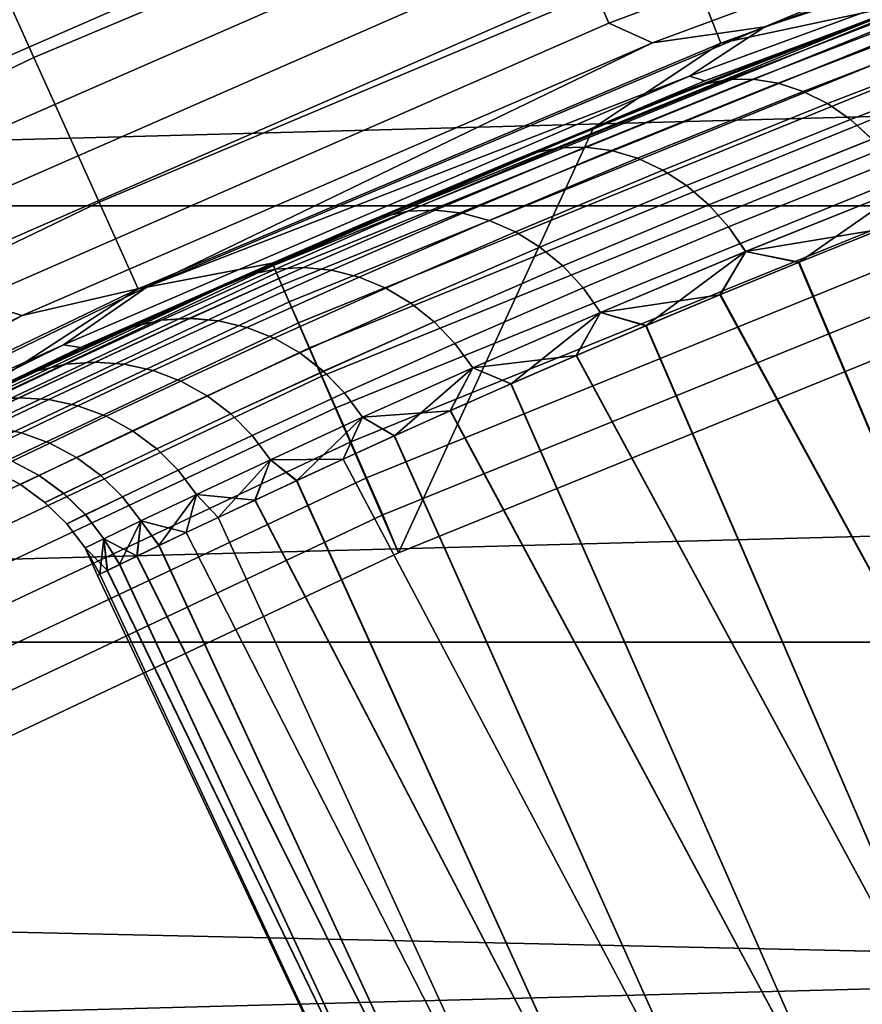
# Model space of a CAD drawing. Header units: metres. Extents: x -28 to 70, y -218 to 28.
# Tile 347 of 463: x -5.06 to -4.261, y 10.286 to 11.22. Entities that reach past the tile are written whole.
import ezdxf

# ---------------------------------------------------------------- set-up
doc = ezdxf.new("R2010")
doc.units = ezdxf.units.M
doc.layers.add('solid_10_261_432_XXX', color=7, linetype='CONTINUOUS')

msp = doc.modelspace()

# ---------------------------------------------------------------- linework, layer by layer
at = {"layer": 'solid_10_261_432_XXX'}
for points in [[(-24.216385, 13.031374, -5), (24.776649, 11.93179, -5), (25.28702, 10.80817, -5), (-24.776649, 11.93179, -5)], [(-24.776649, 11.93179, -5), (25.28702, 10.80817, -5), (25.74646, 9.662806, -5), (-25.28702, 10.80817, -5)], [(-4.55984, 11.618282, 174.932922), (-5.133295, 11.376551, 174.932922), (-5.046615, 11.184446, 176.445908), (-4.482842, 11.422096, 176.445908)], [(-5.247204, 11.258131, 225.290421), (-4.627267, 11.528338, 225.296997), (-4.601199, 11.462674, 225.239883), (-5.217469, 11.193637, 225.232147)], [(-3.859972, 11.488622, 177.966064), (-4.427834, 11.281937, 177.966064), (-4.3949, 11.198024, 179.490997), (-3.831262, 11.403172, 179.490997)], [(-4.516602, 11.25383, 224.957001), (-3.897876, 11.48491, 224.968109), (-3.884517, 11.447205, 224.887558), (-4.501178, 11.217064, 224.875366)], [(-5.217469, 11.193637, 225.232147), (-4.601199, 11.462674, 225.239883), (-4.576921, 11.401949, 225.176819), (-5.189812, 11.13408, 225.167892)], [(-4.501178, 11.217064, 224.875366), (-3.884517, 11.447205, 224.887558), (-3.848332, 11.42486, 224.804306), (-4.459748, 11.198612, 224.791229)], [(6.807615, 11.42569, 235.5), (-6.807526, 11.425742, 235.5), (-7.411349, 11.043635, 235.5)], [(7.411434, 11.043578, 235.5), (6.807615, 11.42569, 235.5), (-7.411349, 11.043635, 235.5)], [(-4.482842, 11.422096, 176.445908), (-5.046615, 11.184446, 176.445908), (-4.984688, 11.047203, 177.966064), (-4.427834, 11.281937, 177.966064)], [(-4.459748, 11.198612, 224.791229), (-3.848332, 11.42486, 224.804306), (-4.353123, 11.213815, 224.706345)], [(-4.353123, 11.213815, 224.706345), (-3.755085, 11.429289, 224.719849), (-3.817538, 11.389679, 224.630295)], [(-3.848332, 11.42486, 224.804306), (-3.755085, 11.429289, 224.719849), (-4.353123, 11.213815, 224.706345)], [(-3.831262, 11.403172, 179.490997), (-4.3949, 11.198024, 179.490997), (-4.207651, 11.238135, 181), (-3.896394, 11.349807, 181)], [(-5.189812, 11.13408, 225.167892), (-4.576921, 11.401949, 225.176819), (-4.554617, 11.346626, 225.108307), (-5.164444, 11.079915, 225.09816)], [(-4.424602, 11.16691, 224.615326), (-3.817538, 11.389679, 224.630295), (-3.804618, 11.383428, 224.541183), (-4.409965, 11.162435, 224.525345)], [(-4.353123, 11.213815, 224.706345), (-3.817538, 11.389679, 224.630295), (-4.424602, 11.16691, 224.615326)], [(-5.133295, 11.376551, 174.932922), (-5.693988, 11.106535, 174.932922), (-5.59784, 10.91899, 176.445908), (-5.046615, 11.184446, 176.445908)], [(-4.409965, 11.162435, 224.525345), (-3.804618, 11.383428, 224.541183), (-4.185474, 11.246413, 224.46489)], [(-5.164444, 11.079915, 225.09816), (-4.554617, 11.346626, 225.108307), (-4.53446, 11.297127, 225.034836), (-5.14156, 11.031554, 225.023468)], [(-5.14156, 11.031554, 225.023468), (-4.53446, 11.297127, 225.034836), (-4.516602, 11.25383, 224.957001), (-5.121334, 10.989367, 224.944412)], [(-4.053963, 11.294485, 210.376144), (-4.207577, 11.238162, 194), (-4.515725, 11.11792, 194), (-4.247599, 11.223097, 210.595657)], [(-4.427834, 11.281937, 177.966064), (-4.984688, 11.047203, 177.966064), (-4.947613, 10.965036, 179.490997), (-4.3949, 11.198024, 179.490997)], [(-5.121334, 10.989367, 224.944412), (-4.516602, 11.25383, 224.957001), (-4.501178, 11.217064, 224.875366), (-5.103919, 10.953675, 224.861572)], [(-4.492169, 11.127462, 224.459579), (-4.185474, 11.246413, 224.46489), (-4.245356, 11.223946, 216.407059), (-4.424188, 11.154666, 216.173584)], [(-4.409965, 11.162435, 224.525345), (-4.185474, 11.246413, 224.46489), (-4.492169, 11.127462, 224.459579)], [(-4.820345, 10.98928, 193.699997), (-4.207651, 11.238135, 193.699997), (-4.515712, 11.117929, 181), (-4.820345, 10.98928, 181)], [(-4.819335, 10.986977, 193.73877), (-4.206769, 11.235779, 193.73877), (-4.207651, 11.238135, 193.699997), (-4.820345, 10.98928, 193.699997)], [(-4.206769, 11.235779, 193.73877), (-4.819335, 10.986977, 193.73877), (-4.816276, 10.980002, 193.777298), (-4.204098, 11.228647, 193.777298)], [(-4.515725, 11.11792, 194), (-4.207577, 11.238162, 194), (-4.103013, 10.956972, 194), (-4.70047, 10.714268, 194)], [(-4.207651, 11.238135, 193.699997), (-4.207651, 11.238135, 181), (-4.515712, 11.117929, 181)], [(-4.3949, 11.198024, 179.490997), (-4.515712, 11.117929, 181), (-4.207651, 11.238135, 181)], [(-4.204098, 11.228647, 193.777298), (-4.816276, 10.980002, 193.777298), (-4.81122, 10.968477, 193.814514), (-4.199686, 11.216861, 193.814514)], [(-4.232832, 11.228158, 210.599319), (-4.247599, 11.223097, 210.595657), (-4.42611, 11.153903, 210.829163), (-4.410711, 11.15931, 210.834274)], [(-4.232832, 11.228141, 216.400665), (-4.410744, 11.159287, 216.16571), (-4.424188, 11.154666, 216.173584), (-4.245356, 11.223946, 216.407059)], [(-4.211179, 11.231928, 216.381943), (-4.387941, 11.163607, 216.148544), (-4.410744, 11.159287, 216.16571), (-4.232832, 11.228141, 216.400665)], [(-4.387908, 11.16363, 210.851456), (-4.211178, 11.231945, 210.618027), (-4.232832, 11.228158, 210.599319), (-4.410711, 11.15931, 210.834274)], [(-4.188714, 11.231668, 216.3638), (-4.364331, 11.163875, 216.131927), (-4.387941, 11.163607, 216.148544), (-4.211179, 11.231928, 216.381943)], [(-4.364298, 11.163898, 210.868073), (-4.188714, 11.231686, 210.636169), (-4.211178, 11.231945, 210.618027), (-4.387908, 11.16363, 210.851456)], [(-4.165907, 11.227367, 216.346634), (-4.340405, 11.160087, 216.116211), (-4.364331, 11.163875, 216.131927), (-4.188714, 11.231668, 216.3638)], [(-4.340373, 11.16011, 210.883774), (-4.165906, 11.227385, 210.653336), (-4.188714, 11.231686, 210.636169), (-4.364298, 11.163898, 210.868073)], [(-4.143234, 11.219114, 216.33078), (-4.316663, 11.152321, 216.10173), (-4.340405, 11.160087, 216.116211), (-4.165907, 11.227367, 216.346634)], [(-4.31663, 11.152344, 210.898254), (-4.143232, 11.219131, 210.669205), (-4.165906, 11.227385, 210.653336), (-4.340373, 11.16011, 210.883774)], [(-5.103919, 10.953675, 224.861572), (-4.501178, 11.217064, 224.875366), (-4.459748, 11.198612, 224.791229), (-5.057594, 10.939645, 224.776428)], [(-4.199686, 11.216861, 193.814514), (-4.81122, 10.968477, 193.814514), (-4.804255, 10.952599, 193.849762), (-4.193606, 11.200623, 193.849762)], [(-4.42611, 11.153903, 210.829163), (-4.247599, 11.223097, 210.595657), (-4.515725, 11.11792, 194)], [(-4.121166, 11.207082, 216.316574), (-4.293599, 11.140739, 216.088791), (-4.316663, 11.152321, 216.10173), (-4.143234, 11.219114, 216.33078)], [(-4.293566, 11.140762, 210.911194), (-4.121164, 11.207099, 210.683411), (-4.143232, 11.219131, 210.669205), (-4.31663, 11.152344, 210.898254)], [(-4.938559, 10.967078, 224.691055), (-4.353123, 11.213815, 224.706345), (-4.424602, 11.16691, 224.615326)], [(-4.459748, 11.198612, 224.791229), (-4.353123, 11.213815, 224.706345), (-4.938559, 10.967078, 224.691055)], [(-4.100163, 11.19152, 216.304306), (-4.271693, 11.125585, 216.077652), (-4.293599, 11.140739, 216.088791), (-4.121166, 11.207082, 216.316574)], [(-4.271661, 11.125607, 210.922333), (-4.100161, 11.191537, 210.695663), (-4.121164, 11.207099, 210.683411), (-4.293566, 11.140762, 210.911194)], [(-5.057594, 10.939645, 224.776428), (-4.459748, 11.198612, 224.791229), (-4.938559, 10.967078, 224.691055)], [(-4.3949, 11.198024, 179.490997), (-4.947613, 10.965036, 179.490997), (-4.820345, 10.98928, 181), (-4.515712, 11.117929, 181)], [(-4.193606, 11.200623, 193.849762), (-4.804255, 10.952599, 193.849762), (-4.7955, 10.932639, 193.882446), (-4.185964, 11.180211, 193.882446)], [(-4.080664, 11.172753, 216.29425), (-4.251402, 11.107171, 216.068542), (-4.271693, 11.125585, 216.077652), (-4.100163, 11.19152, 216.304306)], [(-4.25137, 11.107193, 210.931442), (-4.080661, 11.172771, 210.705734), (-4.100161, 11.191537, 210.695663), (-4.271661, 11.125607, 210.922333)], [(-5.046615, 11.184446, 176.445908), (-5.59784, 10.91899, 176.445908), (-5.529149, 10.785005, 177.966064), (-4.984688, 11.047203, 177.966064)], [(-4.185964, 11.180211, 193.882446), (-4.7955, 10.932639, 193.882446), (-4.785105, 10.90894, 193.911987), (-4.176889, 11.155975, 193.911987)], [(-5.01844, 10.911876, 224.598373), (-4.424602, 11.16691, 224.615326), (-4.409965, 11.162435, 224.525345), (-5.002275, 10.9094, 224.507416)], [(-4.938559, 10.967078, 224.691055), (-4.424602, 11.16691, 224.615326), (-5.01844, 10.911876, 224.598373)], [(-5.002275, 10.9094, 224.507416), (-4.409965, 11.162435, 224.525345), (-4.795499, 11.000145, 224.453964)], [(-4.409965, 11.162435, 224.525345), (-4.492169, 11.127462, 224.459579), (-4.795499, 11.000145, 224.453964)], [(-4.387941, 11.163607, 216.148544), (-4.548164, 11.098829, 215.902954), (-4.572007, 11.094028, 215.918518), (-4.410744, 11.159287, 216.16571)], [(-4.548137, 11.098829, 211.097031), (-4.387908, 11.16363, 210.851456), (-4.410711, 11.15931, 210.834274), (-4.57198, 11.094028, 211.081482)], [(-4.364331, 11.163875, 216.131927), (-4.523522, 11.099575, 215.887924), (-4.548164, 11.098829, 215.902954), (-4.387941, 11.163607, 216.148544)], [(-4.523495, 11.099575, 211.112061), (-4.364298, 11.163898, 210.868073), (-4.387908, 11.16363, 210.851456), (-4.548137, 11.098829, 211.097031)], [(-4.340405, 11.160087, 216.116211), (-4.498596, 11.096249, 215.873734), (-4.523522, 11.099575, 215.887924), (-4.364331, 11.163875, 216.131927)], [(-4.498569, 11.096249, 211.126251), (-4.340373, 11.16011, 210.883774), (-4.364298, 11.163898, 210.868073), (-4.523495, 11.099575, 211.112061)], [(-4.316663, 11.152321, 216.10173), (-4.473904, 11.088919, 215.860687), (-4.498596, 11.096249, 215.873734), (-4.340405, 11.160087, 216.116211)], [(-4.473877, 11.08892, 211.139297), (-4.31663, 11.152344, 210.898254), (-4.340373, 11.16011, 210.883774), (-4.498569, 11.096249, 211.126251)], [(-4.42611, 11.153903, 210.829163), (-4.515725, 11.11792, 194), (-4.820355, 10.989276, 194), (-4.588694, 11.088007, 211.075577)], [(-4.176889, 11.155975, 193.911987), (-4.785105, 10.90894, 193.911987), (-4.773248, 10.881908, 193.937912), (-4.16654, 11.128332, 193.937912)], [(-4.410711, 11.15931, 210.834274), (-4.42611, 11.153903, 210.829163), (-4.588694, 11.088007, 211.075577), (-4.57198, 11.094028, 211.081482)], [(-4.410744, 11.159287, 216.16571), (-4.572007, 11.094028, 215.918518), (-4.586936, 11.088734, 215.927322), (-4.424188, 11.154666, 216.173584)], [(-4.492169, 11.127462, 224.459579), (-4.424188, 11.154666, 216.173584), (-4.586936, 11.088734, 215.927322)], [(-4.293599, 11.140739, 216.088791), (-4.449962, 11.077739, 215.849045), (-4.473904, 11.088919, 215.860687), (-4.316663, 11.152321, 216.10173)], [(-4.449935, 11.07774, 211.15094), (-4.293566, 11.140762, 210.911194), (-4.31663, 11.152344, 210.898254), (-4.473877, 11.08892, 211.139297)], [(-4.271693, 11.125585, 216.077652), (-4.427268, 11.062943, 215.839066), (-4.449962, 11.077739, 215.849045), (-4.293599, 11.140739, 216.088791)], [(-4.427241, 11.062943, 211.160919), (-4.271661, 11.125607, 210.922333), (-4.293566, 11.140762, 210.911194), (-4.449935, 11.07774, 211.15094)], [(-4.795499, 11.000145, 224.453964), (-4.492169, 11.127462, 224.459579), (-4.586936, 11.088734, 215.927322), (-4.732929, 11.027211, 215.669342)], [(-4.16654, 11.128332, 193.937912), (-4.773248, 10.881908, 193.937912), (-4.760132, 10.852007, 193.959747), (-4.155091, 11.097754, 193.959747)], [(-4.251402, 11.107171, 216.068542), (-4.406295, 11.044837, 215.830948), (-4.427268, 11.062943, 215.839066), (-4.271693, 11.125585, 216.077652)], [(-4.406268, 11.044838, 211.169037), (-4.25137, 11.107193, 210.931442), (-4.271661, 11.125607, 210.922333), (-4.427241, 11.062943, 211.160919)], [(-4.820355, 10.989276, 194), (-4.515725, 11.11792, 194), (-4.70047, 10.714268, 194)], [(-4.23315, 11.085882, 216.061676), (-4.38748, 11.0238, 215.824844), (-4.406295, 11.044837, 215.830948), (-4.251402, 11.107171, 216.068542)], [(-4.387454, 11.023801, 211.17514), (-4.233118, 11.085905, 210.938309), (-4.25137, 11.107193, 210.931442), (-4.406268, 11.044838, 211.169037)], [(-4.155091, 11.097754, 193.959747), (-4.760132, 10.852007, 193.959747), (-4.745982, 10.81975, 193.977127), (-4.14274, 11.064766, 193.977127)], [(-4.691351, 11.038587, 211.353622), (-4.548137, 11.098829, 211.097031), (-4.57198, 11.094028, 211.081482), (-4.716124, 11.033352, 211.339737)], [(-4.548164, 11.098829, 215.902954), (-4.691345, 11.038608, 215.646362), (-4.716117, 11.033373, 215.660233), (-4.572007, 11.094028, 215.918518)], [(-4.665793, 11.039757, 211.367004), (-4.523495, 11.099575, 211.112061), (-4.548137, 11.098829, 211.097031), (-4.691351, 11.038587, 211.353622)], [(-4.523522, 11.099575, 215.887924), (-4.665788, 11.039778, 215.63298), (-4.691345, 11.038608, 215.646362), (-4.548164, 11.098829, 215.902954)], [(-4.639985, 11.036839, 211.379608), (-4.498569, 11.096249, 211.126251), (-4.523495, 11.099575, 211.112061), (-4.665793, 11.039757, 211.367004)], [(-4.498596, 11.096249, 215.873734), (-4.639979, 11.03686, 215.620361), (-4.665788, 11.039778, 215.63298), (-4.523522, 11.099575, 215.887924)], [(-4.614462, 11.029894, 211.39119), (-4.473877, 11.08892, 211.139297), (-4.498569, 11.096249, 211.126251), (-4.639985, 11.036839, 211.379608)], [(-4.473904, 11.088919, 215.860687), (-4.614457, 11.029914, 215.60878), (-4.639979, 11.03686, 215.620361), (-4.498596, 11.096249, 215.873734)], [(-4.734506, 11.026534, 211.333633), (-4.588694, 11.088007, 211.075577), (-4.820355, 10.989276, 194)], [(-4.57198, 11.094028, 211.081482), (-4.588694, 11.088007, 211.075577), (-4.734506, 11.026534, 211.333633), (-4.716124, 11.033352, 211.339737)], [(-4.572007, 11.094028, 215.918518), (-4.716117, 11.033373, 215.660233), (-4.732929, 11.027211, 215.669342), (-4.586936, 11.088734, 215.927322)], [(-4.589758, 11.019065, 211.401489), (-4.449935, 11.07774, 211.15094), (-4.473877, 11.08892, 211.139297), (-4.614462, 11.029894, 211.39119)], [(-4.449962, 11.077739, 215.849045), (-4.589753, 11.019086, 215.59848), (-4.614457, 11.029914, 215.60878), (-4.473904, 11.088919, 215.860687)], [(-4.217362, 11.062242, 216.057175), (-4.371262, 11.000346, 215.820923), (-4.38748, 11.0238, 215.824844), (-4.23315, 11.085882, 216.061676)], [(-4.371212, 11.000306, 211.179062), (-4.217304, 11.062219, 210.942825), (-4.233118, 11.085905, 210.938309), (-4.387454, 11.023801, 211.17514)], [(-4.566387, 11.00458, 211.410294), (-4.427241, 11.062943, 211.160919), (-4.449935, 11.07774, 211.15094), (-4.589758, 11.019065, 211.401489)], [(-4.427268, 11.062943, 215.839066), (-4.566382, 11.004601, 215.589676), (-4.589753, 11.019086, 215.59848), (-4.449962, 11.077739, 215.849045)], [(-4.14274, 11.064766, 193.977127), (-4.745982, 10.81975, 193.977127), (-4.731041, 10.785688, 193.989761), (-4.129698, 11.029933, 193.989761)], [(-4.544836, 10.986739, 211.417435), (-4.406268, 11.044838, 211.169037), (-4.427241, 11.062943, 211.160919), (-4.566387, 11.00458, 211.410294)], [(-4.406295, 11.044837, 215.830948), (-4.544832, 10.986759, 215.582535), (-4.566382, 11.004601, 215.589676), (-4.427268, 11.062943, 215.839066)], [(-4.217362, 11.062242, 216.057175), (-4.320475, 10.990338, 215.880188), (-4.371262, 11.000346, 215.820923)], [(-4.371212, 11.000306, 211.179062), (-4.242755, 11.021594, 211.000534), (-4.217304, 11.062219, 210.942825)], [(-4.217362, 11.062242, 216.057175), (-4.241818, 11.021961, 216.000854), (-4.320475, 10.990338, 215.880188)], [(7.411434, 11.043578, 235.5), (-7.411349, 11.043635, 235.5), (-7.993793, 10.629641, 235.5)], [(7.993875, 10.62958, 235.5), (7.411434, 11.043578, 235.5), (-7.993793, 10.629641, 235.5)], [(-4.984688, 11.047203, 177.966064), (-5.529149, 10.785005, 177.966064), (-5.488024, 10.704787, 179.490997), (-4.947613, 10.965036, 179.490997)], [(-4.691345, 11.038608, 215.646362), (-4.817216, 10.983767, 215.380035), (-4.842806, 10.978151, 215.392166), (-4.716117, 11.033373, 215.660233)], [(-4.817217, 10.98377, 211.619949), (-4.691351, 11.038587, 211.353622), (-4.716124, 11.033352, 211.339737), (-4.842806, 10.978155, 211.607819)], [(-4.79086, 10.985312, 211.631638), (-4.665793, 11.039757, 211.367004), (-4.691351, 11.038587, 211.353622), (-4.817217, 10.98377, 211.619949)], [(-4.665788, 11.039778, 215.63298), (-4.79086, 10.985309, 215.368347), (-4.817216, 10.983767, 215.380035), (-4.691345, 11.038608, 215.646362)], [(-4.639979, 11.03686, 215.620361), (-4.764287, 10.982746, 215.357346), (-4.79086, 10.985309, 215.368347), (-4.665788, 11.039778, 215.63298)], [(-4.764287, 10.98275, 211.642624), (-4.639985, 11.036839, 211.379608), (-4.665793, 11.039757, 211.367004), (-4.79086, 10.985312, 211.631638)], [(-4.525555, 10.965915, 211.422745), (-4.387454, 11.023801, 211.17514), (-4.406268, 11.044838, 211.169037), (-4.544836, 10.986739, 211.417435)], [(-4.38748, 11.0238, 215.824844), (-4.52555, 10.965935, 215.577225), (-4.544832, 10.986759, 215.582535), (-4.406295, 11.044837, 215.830948)], [(-4.716124, 11.033352, 211.339737), (-4.734506, 11.026534, 211.333633), (-4.863005, 10.970469, 211.602036), (-4.842806, 10.978155, 211.607819)], [(-4.716117, 11.033373, 215.660233), (-4.842806, 10.978151, 215.392166), (-4.861715, 10.971041, 215.400894), (-4.732929, 11.027211, 215.669342)], [(-4.614457, 11.029914, 215.60878), (-4.738049, 10.976133, 215.347275), (-4.764287, 10.982746, 215.357346), (-4.639979, 11.03686, 215.620361)], [(-4.738049, 10.976137, 211.65271), (-4.614462, 11.029894, 211.39119), (-4.639985, 11.036839, 211.379608), (-4.764287, 10.98275, 211.642624)], [(-4.589753, 11.019086, 215.59848), (-4.712695, 10.965606, 215.338333), (-4.738049, 10.976133, 215.347275), (-4.614457, 11.029914, 215.60878)], [(-4.712695, 10.965611, 211.661652), (-4.589758, 11.019065, 211.401489), (-4.614462, 11.029894, 211.39119), (-4.738049, 10.976137, 211.65271)], [(-4.129698, 11.029933, 193.989761), (-4.731041, 10.785688, 193.989761), (-4.715566, 10.750407, 193.997437), (-4.116189, 10.993854, 193.997437)], [(-4.734506, 11.026534, 211.333633), (-4.820355, 10.989276, 194), (-5.121321, 10.852283, 194), (-4.863005, 10.970469, 211.602036)], [(-4.795499, 11.000145, 224.453964), (-4.732929, 11.027211, 215.669342), (-4.861715, 10.971041, 215.400894)], [(-4.508968, 10.942578, 211.426117), (-4.371212, 11.000306, 211.179062), (-4.387454, 11.023801, 211.17514), (-4.525555, 10.965915, 211.422745)], [(-4.371262, 11.000346, 215.820923), (-4.508986, 10.942635, 215.573853), (-4.52555, 10.965935, 215.577225), (-4.38748, 11.0238, 215.824844)], [(-4.371212, 11.000306, 211.179062), (-4.321251, 10.990017, 211.121048), (-4.242755, 11.021594, 211.000534)], [(-4.242755, 11.021594, 211.000534), (-4.321251, 10.990017, 211.121048), (-4.006233, 10.244511, 211.165405), (-3.850675, 10.303995, 210.930435)], [(-4.320475, 10.990338, 215.880188), (-4.241818, 11.021961, 216.000854), (-3.850675, 10.303995, 216.069565), (-4.006233, 10.244511, 215.834595)], [(-4.566382, 11.004601, 215.589676), (-4.688753, 10.951385, 215.330704), (-4.712695, 10.965606, 215.338333), (-4.589753, 11.019086, 215.59848)], [(-4.688752, 10.951389, 211.669281), (-4.566387, 11.00458, 211.410294), (-4.589758, 11.019065, 211.401489), (-4.712695, 10.965611, 211.661652)], [(-4.544832, 10.986759, 215.582535), (-4.66672, 10.933766, 215.324554), (-4.688753, 10.951385, 215.330704), (-4.566382, 11.004601, 215.589676)], [(-4.66672, 10.933771, 211.67543), (-4.544836, 10.986739, 211.417435), (-4.566387, 11.00458, 211.410294), (-4.688752, 10.951389, 211.669281)], [(-5.095238, 10.864554, 224.448029), (-4.795499, 11.000145, 224.453964), (-4.972786, 10.921144, 215.12355), (-5.065731, 10.878345, 214.838806)], [(-5.002275, 10.9094, 224.507416), (-4.795499, 11.000145, 224.453964), (-5.095238, 10.864554, 224.448029)], [(-4.795499, 11.000145, 224.453964), (-4.861715, 10.971041, 215.400894), (-4.972786, 10.921144, 215.12355)], [(-4.70047, 10.714268, 194), (-4.103013, 10.956972, 194), (-4.116189, 10.993854, 193.997437), (-4.715566, 10.750407, 193.997437)], [(-4.371262, 11.000346, 215.820923), (-4.465564, 10.930118, 215.629669), (-4.508986, 10.942635, 215.573853)], [(-4.508968, 10.942578, 211.426117), (-4.395716, 10.959407, 211.244675), (-4.371212, 11.000306, 211.179062)], [(-4.371262, 11.000346, 215.820923), (-4.395088, 10.959683, 215.756409), (-4.465564, 10.930118, 215.629669)], [(-4.371212, 11.000306, 211.179062), (-4.395716, 10.959407, 211.244675), (-4.321251, 10.990017, 211.121048)], [(-4.371262, 11.000346, 215.820923), (-4.320475, 10.990338, 215.880188), (-4.395088, 10.959683, 215.756409)], [(-5.4184, 10.707051, 193.699997), (-4.820345, 10.98928, 193.699997), (-5.121317, 10.852286, 181), (-5.4184, 10.707051, 181)], [(-5.417264, 10.704806, 193.73877), (-4.819335, 10.986977, 193.73877), (-4.820345, 10.98928, 193.699997), (-5.4184, 10.707051, 193.699997)], [(-4.819335, 10.986977, 193.73877), (-5.417264, 10.704806, 193.73877), (-5.413826, 10.698011, 193.777298), (-4.816276, 10.980002, 193.777298)], [(-5.121321, 10.852283, 194), (-4.820355, 10.989276, 194), (-4.70047, 10.714268, 194), (-5.283648, 10.439014, 194)], [(-4.820345, 10.98928, 193.699997), (-4.820345, 10.98928, 181), (-5.121317, 10.852286, 181)], [(-4.947613, 10.965036, 179.490997), (-5.121317, 10.852286, 181), (-4.820345, 10.98928, 181)], [(-4.817216, 10.983767, 215.380035), (-4.925553, 10.935093, 215.10524), (-4.951845, 10.929152, 215.115585), (-4.842806, 10.978151, 215.392166)], [(-4.925536, 10.935124, 211.894745), (-4.817217, 10.98377, 211.619949), (-4.842806, 10.978155, 211.607819), (-4.951828, 10.929183, 211.884399)], [(-4.79086, 10.985309, 215.368347), (-4.898514, 10.936954, 215.095291), (-4.925553, 10.935093, 215.10524), (-4.817216, 10.983767, 215.380035)], [(-4.898497, 10.936985, 211.904694), (-4.79086, 10.985312, 211.631638), (-4.817217, 10.98377, 211.619949), (-4.925536, 10.935124, 211.894745)], [(-4.764287, 10.982746, 215.357346), (-4.87129, 10.934694, 215.085938), (-4.898514, 10.936954, 215.095291), (-4.79086, 10.985309, 215.368347)], [(-4.871273, 10.934726, 211.914047), (-4.764287, 10.98275, 211.642624), (-4.79086, 10.985312, 211.631638), (-4.898497, 10.936985, 211.904694)], [(-4.738049, 10.976133, 215.347275), (-4.844449, 10.928362, 215.077393), (-4.87129, 10.934694, 215.085938), (-4.764287, 10.982746, 215.357346)], [(-4.844432, 10.928393, 211.922592), (-4.738049, 10.976137, 211.65271), (-4.764287, 10.98275, 211.642624), (-4.871273, 10.934726, 211.914047)], [(-4.52555, 10.965935, 215.577225), (-4.647058, 10.913118, 215.320007), (-4.66672, 10.933766, 215.324554), (-4.544832, 10.986759, 215.582535)], [(-4.647058, 10.913122, 211.679962), (-4.525555, 10.965915, 211.422745), (-4.544836, 10.986739, 211.417435), (-4.66672, 10.933771, 211.67543)], [(-4.321251, 10.990017, 211.121048), (-4.395716, 10.959407, 211.244675), (-4.006233, 10.244511, 211.165405)], [(-4.395088, 10.959683, 215.756409), (-4.320475, 10.990338, 215.880188), (-4.006233, 10.244511, 215.834595)], [(-4.816276, 10.980002, 193.777298), (-5.413826, 10.698011, 193.777298), (-5.408143, 10.686782, 193.814514), (-4.81122, 10.968477, 193.814514)], [(-4.842806, 10.978155, 211.607819), (-4.863005, 10.970469, 211.602036), (-4.973812, 10.920677, 211.879333), (-4.951828, 10.929183, 211.884399)], [(-4.842806, 10.978151, 215.392166), (-4.951845, 10.929152, 215.115585), (-4.972786, 10.921144, 215.12355), (-4.861715, 10.971041, 215.400894)], [(-4.712695, 10.965606, 215.338333), (-4.81855, 10.918088, 215.069824), (-4.844449, 10.928362, 215.077393), (-4.738049, 10.976133, 215.347275)], [(-4.818533, 10.918119, 211.930161), (-4.712695, 10.965611, 211.661652), (-4.738049, 10.976137, 211.65271), (-4.844432, 10.928393, 211.922592)], [(-5.509742, 10.689858, 224.674057), (-4.938559, 10.967078, 224.691055), (-5.01844, 10.911876, 224.598373)], [(-5.057594, 10.939645, 224.776428), (-4.938559, 10.967078, 224.691055), (-5.509742, 10.689858, 224.674057)], [(-4.947613, 10.965036, 179.490997), (-5.488024, 10.704787, 179.490997), (-5.4184, 10.707051, 181), (-5.121317, 10.852286, 181)], [(-4.81122, 10.968477, 193.814514), (-5.408143, 10.686782, 193.814514), (-5.400314, 10.671311, 193.849762), (-4.804255, 10.952599, 193.849762)], [(-4.973812, 10.920677, 211.879333), (-4.863005, 10.970469, 211.602036), (-5.121321, 10.852283, 194)], [(-4.688753, 10.951385, 215.330704), (-4.794134, 10.904088, 215.063385), (-4.81855, 10.918088, 215.069824), (-4.712695, 10.965606, 215.338333)], [(-4.794117, 10.904119, 211.9366), (-4.688752, 10.951389, 211.669281), (-4.712695, 10.965611, 211.661652), (-4.818533, 10.918119, 211.930161)], [(-4.508986, 10.942635, 215.573853), (-4.63022, 10.889939, 215.317169), (-4.647058, 10.913118, 215.320007), (-4.52555, 10.965935, 215.577225)], [(-4.6302, 10.889914, 211.682816), (-4.508968, 10.942578, 211.426117), (-4.525555, 10.965915, 211.422745), (-4.647058, 10.913122, 211.679962)], [(-4.508968, 10.942578, 211.426117), (-4.466058, 10.929889, 211.371277), (-4.395716, 10.959407, 211.244675)], [(-4.395716, 10.959407, 211.244675), (-4.466058, 10.929889, 211.371277), (-4.146117, 10.188709, 211.412003), (-4.006233, 10.244511, 211.165405)], [(-4.465564, 10.930118, 215.629669), (-4.395088, 10.959683, 215.756409), (-4.006233, 10.244511, 215.834595), (-4.146117, 10.188709, 215.587997)], [(-5.690926, 10.657927, 224.846237), (-5.103919, 10.953675, 224.861572), (-5.057594, 10.939645, 224.776428), (-5.640102, 10.648815, 224.759979)], [(-4.804255, 10.952599, 193.849762), (-5.400314, 10.671311, 193.849762), (-5.390473, 10.651864, 193.882446), (-4.7955, 10.932639, 193.882446)], [(-4.66672, 10.933766, 215.324554), (-4.771708, 10.886652, 215.058212), (-4.794134, 10.904088, 215.063385), (-4.688753, 10.951385, 215.330704)], [(-4.771692, 10.886683, 211.941772), (-4.66672, 10.933771, 211.67543), (-4.688752, 10.951389, 211.669281), (-4.794117, 10.904119, 211.9366)], [(-5.640102, 10.648815, 224.759979), (-5.057594, 10.939645, 224.776428), (-5.509742, 10.689858, 224.674057)], [(-4.898514, 10.936954, 215.095291), (-4.988516, 10.895494, 214.815079), (-5.016124, 10.893369, 214.823257), (-4.925553, 10.935093, 215.10524)], [(-4.9885, 10.895511, 212.184906), (-4.898497, 10.936985, 211.904694), (-4.925536, 10.935124, 211.894745), (-5.016107, 10.893385, 212.176727)], [(-4.87129, 10.934694, 215.085938), (-4.960755, 10.893485, 214.807404), (-4.988516, 10.895494, 214.815079), (-4.898514, 10.936954, 215.095291)], [(-4.960738, 10.893501, 212.192581), (-4.871273, 10.934726, 211.914047), (-4.898497, 10.936985, 211.904694), (-4.9885, 10.895511, 212.184906)], [(-4.508986, 10.942635, 215.573853), (-4.593772, 10.874821, 215.367996), (-4.63022, 10.889939, 215.317169)], [(-4.6302, 10.889914, 211.682816), (-4.532197, 10.901614, 211.500641), (-4.508968, 10.942578, 211.426117)], [(-4.508986, 10.942635, 215.573853), (-4.53182, 10.90179, 215.500137), (-4.593772, 10.874821, 215.367996)], [(-4.508968, 10.942578, 211.426117), (-4.532197, 10.901614, 211.500641), (-4.466058, 10.929889, 211.371277)], [(-4.508986, 10.942635, 215.573853), (-4.465564, 10.930118, 215.629669), (-4.53182, 10.90179, 215.500137)], [(-4.7955, 10.932639, 193.882446), (-5.390473, 10.651864, 193.882446), (-5.378788, 10.628774, 193.911987), (-4.785105, 10.90894, 193.911987)], [(-4.951828, 10.929183, 211.884399), (-4.973812, 10.920677, 211.879333), (-5.066566, 10.877955, 212.164124), (-5.042985, 10.88717, 212.168213)], [(-4.951845, 10.929152, 215.115585), (-5.043002, 10.887154, 214.831772), (-5.065731, 10.878345, 214.838806), (-4.972786, 10.921144, 215.12355)], [(-4.925553, 10.935093, 215.10524), (-5.016124, 10.893369, 214.823257), (-5.043002, 10.887154, 214.831772), (-4.951845, 10.929152, 215.115585)], [(-5.016107, 10.893385, 212.176727), (-4.925536, 10.935124, 211.894745), (-4.951828, 10.929183, 211.884399), (-5.042985, 10.88717, 212.168213)], [(-4.844449, 10.928362, 215.077393), (-4.933418, 10.887383, 214.800385), (-4.960755, 10.893485, 214.807404), (-4.87129, 10.934694, 215.085938)], [(-4.933402, 10.8874, 212.1996), (-4.844432, 10.928393, 211.922592), (-4.871273, 10.934726, 211.914047), (-4.960738, 10.893501, 212.192581)], [(-4.81855, 10.918088, 215.069824), (-4.907076, 10.877316, 214.794189), (-4.933418, 10.887383, 214.800385), (-4.844449, 10.928362, 215.077393)], [(-4.907059, 10.877333, 212.205795), (-4.818533, 10.918119, 211.930161), (-4.844432, 10.928393, 211.922592), (-4.933402, 10.8874, 212.1996)], [(-4.647058, 10.913118, 215.320007), (-4.751741, 10.866144, 215.054413), (-4.771708, 10.886652, 215.058212), (-4.66672, 10.933766, 215.324554)], [(-4.751725, 10.866176, 211.945572), (-4.647058, 10.913122, 211.679962), (-4.66672, 10.933771, 211.67543), (-4.771692, 10.886683, 211.941772)], [(-4.466058, 10.929889, 211.371277), (-4.532197, 10.901614, 211.500641), (-4.146117, 10.188709, 211.412003)], [(-4.53182, 10.90179, 215.500137), (-4.465564, 10.930118, 215.629669), (-4.146117, 10.188709, 215.587997)], [(-5.066566, 10.877955, 212.164124), (-4.973812, 10.920677, 211.879333), (-5.121321, 10.852283, 194)], [(-4.794134, 10.904088, 215.063385), (-4.882277, 10.863493, 214.78894), (-4.907076, 10.877316, 214.794189), (-4.81855, 10.918088, 215.069824)], [(-4.882261, 10.86351, 212.211044), (-4.794117, 10.904119, 211.9366), (-4.818533, 10.918119, 211.930161), (-4.907059, 10.877333, 212.205795)], [(-5.597323, 10.625402, 224.579559), (-5.01844, 10.911876, 224.598373), (-5.002275, 10.9094, 224.507416), (-5.579843, 10.625132, 224.487503)], [(-5.509742, 10.689858, 224.674057), (-5.01844, 10.911876, 224.598373), (-5.597323, 10.625402, 224.579559)], [(-5.579843, 10.625132, 224.487503), (-5.002275, 10.9094, 224.507416), (-5.391159, 10.720794, 224.441803)], [(-5.002275, 10.9094, 224.507416), (-5.095238, 10.864554, 224.448029), (-5.391159, 10.720794, 224.441803)], [(-4.785105, 10.90894, 193.911987), (-5.378788, 10.628774, 193.911987), (-5.365459, 10.602437, 193.937912), (-4.773248, 10.881908, 193.937912)], [(-4.63022, 10.889939, 215.317169), (-4.734692, 10.84306, 215.052078), (-4.751741, 10.866144, 215.054413), (-4.647058, 10.913118, 215.320007)], [(-4.73466, 10.843066, 211.947906), (-4.6302, 10.889914, 211.682816), (-4.647058, 10.913122, 211.679962), (-4.751725, 10.866176, 211.945572)], [(-4.771708, 10.886652, 215.058212), (-4.859539, 10.846203, 214.784744), (-4.882277, 10.863493, 214.78894), (-4.794134, 10.904088, 215.063385)], [(-4.859522, 10.846219, 212.21524), (-4.771692, 10.886683, 211.941772), (-4.794117, 10.904119, 211.9366), (-4.882261, 10.86351, 212.211044)], [(-4.6302, 10.889914, 211.682816), (-4.594043, 10.8747, 211.632614), (-4.532197, 10.901614, 211.500641)], [(-4.532197, 10.901614, 211.500641), (-4.594043, 10.8747, 211.632614), (-4.26977, 10.13751, 211.669159), (-4.146117, 10.188709, 211.412003)], [(-4.593772, 10.874821, 215.367996), (-4.53182, 10.90179, 215.500137), (-4.146117, 10.188709, 215.587997), (-4.26977, 10.13751, 215.330841)], [(-5.088719, 10.859275, 212.46463), (-5.016107, 10.893385, 212.176727), (-5.042985, 10.88717, 212.168213), (-5.116067, 10.85284, 212.457962)], [(-5.016124, 10.893369, 214.823257), (-5.088713, 10.859308, 214.535355), (-5.116061, 10.852874, 214.542007), (-5.043002, 10.887154, 214.831772)], [(-5.060659, 10.861611, 212.471008), (-4.9885, 10.895511, 212.184906), (-5.016107, 10.893385, 212.176727), (-5.088719, 10.859275, 212.46463)], [(-4.988516, 10.895494, 214.815079), (-5.060653, 10.861645, 214.528961), (-5.088713, 10.859308, 214.535355), (-5.016124, 10.893369, 214.823257)], [(-5.032472, 10.859801, 212.477005), (-4.960738, 10.893501, 212.192581), (-4.9885, 10.895511, 212.184906), (-5.060659, 10.861611, 212.471008)], [(-4.960755, 10.893485, 214.807404), (-5.032466, 10.859835, 214.52298), (-5.060653, 10.861645, 214.528961), (-4.988516, 10.895494, 214.815079)], [(-5.004745, 10.853882, 212.482452), (-4.933402, 10.8874, 212.1996), (-4.960738, 10.893501, 212.192581), (-5.032472, 10.859801, 212.477005)], [(-4.933418, 10.887383, 214.800385), (-5.004739, 10.853915, 214.517517), (-5.032466, 10.859835, 214.52298), (-4.960755, 10.893485, 214.807404)], [(-4.63022, 10.889939, 215.317169), (-4.704472, 10.825418, 215.096649), (-4.734692, 10.84306, 215.052078)], [(-4.73466, 10.843066, 211.947906), (-4.651519, 10.84925, 211.766998), (-4.6302, 10.889914, 211.682816)], [(-4.63022, 10.889939, 215.317169), (-4.651343, 10.849316, 215.233429), (-4.704472, 10.825418, 215.096649)], [(-4.6302, 10.889914, 211.682816), (-4.651519, 10.84925, 211.766998), (-4.594043, 10.8747, 211.632614)], [(-4.63022, 10.889939, 215.317169), (-4.593772, 10.874821, 215.367996), (-4.651343, 10.849316, 215.233429)], [(-4.773248, 10.881908, 193.937912), (-5.365459, 10.602437, 193.937912), (-5.350717, 10.573304, 193.959747), (-4.760132, 10.852007, 193.959747)], [(-5.042985, 10.88717, 212.168213), (-5.066566, 10.877955, 212.164124), (-5.140953, 10.842999, 212.455032), (-5.116067, 10.85284, 212.457962)], [(-5.043002, 10.887154, 214.831772), (-5.116061, 10.852874, 214.542007), (-5.140287, 10.843313, 214.547852), (-5.065731, 10.878345, 214.838806)], [(-4.978055, 10.843977, 212.487274), (-4.907059, 10.877333, 212.205795), (-4.933402, 10.8874, 212.1996), (-5.004745, 10.853882, 212.482452)], [(-4.907076, 10.877316, 214.794189), (-4.978049, 10.84401, 214.512695), (-5.004739, 10.853915, 214.517517), (-4.933418, 10.887383, 214.800385)], [(-4.751741, 10.866144, 215.054413), (-4.839334, 10.825806, 214.781677), (-4.859539, 10.846203, 214.784744), (-4.771708, 10.886652, 215.058212)], [(-4.839318, 10.825822, 212.218307), (-4.751725, 10.866176, 211.945572), (-4.771692, 10.886683, 211.941772), (-4.859522, 10.846219, 212.21524)], [(-4.95296, 10.830293, 212.491348), (-4.882261, 10.86351, 212.211044), (-4.907059, 10.877333, 212.205795), (-4.978055, 10.843977, 212.487274)], [(-4.882277, 10.863493, 214.78894), (-4.952954, 10.830327, 214.508621), (-4.978049, 10.84401, 214.512695), (-4.907076, 10.877316, 214.794189)], [(-4.594043, 10.8747, 211.632614), (-4.651519, 10.84925, 211.766998), (-4.26977, 10.13751, 211.669159)], [(-4.651343, 10.849316, 215.233429), (-4.593772, 10.874821, 215.367996), (-4.26977, 10.13751, 215.330841)], [(-5.086342, 10.834139, 212.766006), (-5.032472, 10.859801, 212.477005), (-5.060659, 10.861611, 212.471008), (-5.114846, 10.835801, 212.761719)], [(-5.032466, 10.859835, 214.52298), (-5.086339, 10.834153, 214.233963), (-5.114844, 10.835814, 214.238251), (-5.060653, 10.861645, 214.528961)], [(-4.929982, 10.813114, 212.494598), (-4.859522, 10.846219, 212.21524), (-4.882261, 10.86351, 212.211044), (-4.95296, 10.830293, 212.491348)], [(-4.859539, 10.846203, 214.784744), (-4.929977, 10.813148, 214.505371), (-4.952954, 10.830327, 214.508621), (-4.882277, 10.863493, 214.78894)], [(-4.734692, 10.84306, 215.052078), (-4.822128, 10.802792, 214.779816), (-4.839334, 10.825806, 214.781677), (-4.751741, 10.866144, 215.054413)], [(-4.822098, 10.802787, 212.220169), (-4.73466, 10.843066, 211.947906), (-4.751725, 10.866176, 211.945572), (-4.839318, 10.825822, 212.218307)], [(-4.760132, 10.852007, 193.959747), (-5.350717, 10.573304, 193.959747), (-5.334811, 10.541875, 193.977127), (-4.745982, 10.81975, 193.977127)], [(-5.058325, 10.828355, 212.769913), (-5.004745, 10.853882, 212.482452), (-5.032472, 10.859801, 212.477005), (-5.086342, 10.834139, 212.766006)], [(-5.004739, 10.853915, 214.517517), (-5.058323, 10.828369, 214.230057), (-5.086339, 10.834153, 214.233963), (-5.032466, 10.859835, 214.52298)], [(-5.03138, 10.81857, 212.773346), (-4.978055, 10.843977, 212.487274), (-5.004745, 10.853882, 212.482452), (-5.058325, 10.828355, 212.769913)], [(-4.978049, 10.84401, 214.512695), (-5.031378, 10.818583, 214.226624), (-5.058323, 10.828369, 214.230057), (-5.004739, 10.853915, 214.517517)], [(-5.006069, 10.804987, 212.77626), (-4.95296, 10.830293, 212.491348), (-4.978055, 10.843977, 212.487274), (-5.03138, 10.81857, 212.773346)], [(-4.952954, 10.830327, 214.508621), (-5.006066, 10.805001, 214.223709), (-5.031378, 10.818583, 214.226624), (-4.978049, 10.84401, 214.512695)], [(-4.9096, 10.7928, 212.496948), (-4.839318, 10.825822, 212.218307), (-4.859522, 10.846219, 212.21524), (-4.929982, 10.813114, 212.494598)], [(-4.839334, 10.825806, 214.781677), (-4.909595, 10.792834, 214.503021), (-4.929977, 10.813148, 214.505371), (-4.859539, 10.846203, 214.784744)], [(-4.734692, 10.84306, 215.052078), (-4.797225, 10.782856, 214.8172), (-4.822128, 10.802792, 214.779816)], [(-4.822098, 10.802787, 212.220169), (-4.753121, 10.803255, 212.042145), (-4.73466, 10.843066, 211.947906)], [(-4.734692, 10.84306, 215.052078), (-4.753114, 10.803233, 214.95784), (-4.797225, 10.782856, 214.8172)], [(-4.73466, 10.843066, 211.947906), (-4.753121, 10.803255, 212.042145), (-4.704561, 10.8254, 211.903564)], [(-4.734692, 10.84306, 215.052078), (-4.704472, 10.825418, 215.096649), (-4.753114, 10.803233, 214.95784)], [(-4.73466, 10.843066, 211.947906), (-4.704561, 10.8254, 211.903564), (-4.651519, 10.84925, 211.766998)], [(-4.651519, 10.84925, 211.766998), (-4.704561, 10.8254, 211.903564), (-4.376563, 10.09186, 211.935364), (-4.26977, 10.13751, 211.669159)], [(-4.704472, 10.825418, 215.096649), (-4.651343, 10.849316, 215.233429), (-4.26977, 10.13751, 215.330841), (-4.376562, 10.09186, 215.064636)], [(-5.058323, 10.828369, 214.230057), (-5.094114, 10.811052, 213.939331), (-5.122322, 10.816747, 213.941681), (-5.086339, 10.834153, 214.233963)], [(-5.094104, 10.811082, 213.060638), (-5.058325, 10.828355, 212.769913), (-5.086342, 10.834139, 212.766006), (-5.122312, 10.816776, 213.058289)], [(-5.031378, 10.818583, 214.226624), (-5.067, 10.801346, 213.937271), (-5.094114, 10.811052, 213.939331), (-5.058323, 10.828369, 214.230057)], [(-5.06699, 10.801375, 213.062698), (-5.03138, 10.81857, 212.773346), (-5.058325, 10.828355, 212.769913), (-5.094104, 10.811082, 213.060638)], [(-4.982918, 10.78789, 212.778564), (-4.929982, 10.813114, 212.494598), (-4.95296, 10.830293, 212.491348), (-5.006069, 10.804987, 212.77626)], [(-4.929977, 10.813148, 214.505371), (-4.982916, 10.787904, 214.221405), (-5.006066, 10.805001, 214.223709), (-4.952954, 10.830327, 214.508621)], [(-4.892269, 10.769819, 212.498367), (-4.822098, 10.802787, 212.220169), (-4.839318, 10.825822, 212.218307), (-4.9096, 10.7928, 212.496948)], [(-4.822128, 10.802792, 214.779816), (-4.892275, 10.769871, 214.501602), (-4.909595, 10.792834, 214.503021), (-4.839334, 10.825806, 214.781677)], [(-4.704561, 10.8254, 211.903564), (-4.753121, 10.803255, 212.042145), (-4.376563, 10.09186, 211.935364)], [(-4.753114, 10.803233, 214.95784), (-4.704472, 10.825418, 215.096649), (-4.376562, 10.09186, 215.064636)], [(-4.745982, 10.81975, 193.977127), (-5.334811, 10.541875, 193.977127), (-5.318017, 10.508688, 193.989761), (-4.731041, 10.785688, 193.989761)], [(-5.006066, 10.805001, 214.223709), (-5.041547, 10.787828, 213.935532), (-5.067, 10.801346, 213.937271), (-5.031378, 10.818583, 214.226624)], [(-5.041537, 10.787858, 213.064438), (-5.006069, 10.804987, 212.77626), (-5.03138, 10.81857, 212.773346), (-5.06699, 10.801375, 213.062698)], [(-25.28702, 10.80817, -5), (25.74646, 9.662806, -5), (26.154049, 8.497979, -5), (-25.74646, 9.662806, -5)], [(-4.982916, 10.787904, 214.221405), (-5.018283, 10.770784, 213.934158), (-5.041547, 10.787828, 213.935532), (-5.006066, 10.805001, 214.223709)], [(-5.018274, 10.770814, 213.065826), (-4.982918, 10.78789, 212.778564), (-5.006069, 10.804987, 212.77626), (-5.041537, 10.787858, 213.064438)], [(-4.96241, 10.767635, 212.780228), (-4.9096, 10.7928, 212.496948), (-4.929982, 10.813114, 212.494598), (-4.982918, 10.78789, 212.778564)], [(-4.909595, 10.792834, 214.503021), (-4.962408, 10.767649, 214.219742), (-4.982916, 10.787904, 214.221405), (-4.929977, 10.813148, 214.505371)], [(-5.041547, 10.787828, 213.935532), (-5.059319, 10.779122, 213.645386), (-5.084844, 10.792606, 213.645966), (-5.067, 10.801346, 213.937271)], [(-5.059309, 10.779155, 213.354584), (-5.041537, 10.787858, 213.064438), (-5.06699, 10.801375, 213.062698), (-5.084833, 10.792639, 213.354004)], [(-4.822128, 10.802792, 214.779816), (-4.871767, 10.747953, 214.531052), (-4.892275, 10.769871, 214.501602)], [(-4.892269, 10.769819, 212.498367), (-4.836649, 10.76446, 212.324615), (-4.822098, 10.802787, 212.220169)], [(-4.822128, 10.802792, 214.779816), (-4.836789, 10.764407, 214.674866), (-4.871767, 10.747953, 214.531052)], [(-4.822128, 10.802792, 214.779816), (-4.797225, 10.782856, 214.8172), (-4.836789, 10.764407, 214.674866)], [(-4.822098, 10.802787, 212.220169), (-4.836649, 10.76446, 212.324615), (-4.797157, 10.782902, 212.182556)], [(-4.822098, 10.802787, 212.220169), (-4.797157, 10.782902, 212.182556), (-4.753121, 10.803255, 212.042145)], [(-4.797225, 10.782856, 214.8172), (-4.753114, 10.803233, 214.95784), (-4.376562, 10.09186, 215.064636), (-4.466136, 10.052546, 214.790604)], [(-4.753121, 10.803255, 212.042145), (-4.797157, 10.782902, 212.182556), (-4.466136, 10.052546, 212.209412), (-4.376563, 10.09186, 211.935364)], [(-5.059319, 10.779122, 213.645386), (-5.059309, 10.779155, 213.354584), (-5.084833, 10.792639, 213.354004), (-5.084844, 10.792606, 213.645966)], [(-5.018283, 10.770784, 213.934158), (-5.036001, 10.762102, 213.644928), (-5.059319, 10.779122, 213.645386), (-5.041547, 10.787828, 213.935532)], [(-5.035991, 10.762136, 213.355042), (-5.018274, 10.770814, 213.065826), (-5.041537, 10.787858, 213.064438), (-5.059309, 10.779155, 213.354584)], [(-4.962408, 10.767649, 214.219742), (-4.997695, 10.750566, 213.933151), (-5.018283, 10.770784, 213.934158), (-4.982916, 10.787904, 214.221405)], [(-4.997686, 10.750597, 213.066818), (-4.96241, 10.767635, 212.780228), (-4.982918, 10.78789, 212.778564), (-5.018274, 10.770814, 213.065826)], [(-4.945005, 10.744694, 212.781219), (-4.892269, 10.769819, 212.498367), (-4.9096, 10.7928, 212.496948), (-4.96241, 10.767635, 212.780228)], [(-4.892275, 10.769871, 214.501602), (-4.945011, 10.744719, 214.21875), (-4.962408, 10.767649, 214.219742), (-4.909595, 10.792834, 214.503021)], [(-4.731041, 10.785688, 193.989761), (-5.318017, 10.508688, 193.989761), (-5.300622, 10.474314, 193.997437), (-4.715566, 10.750407, 193.997437)], [(-5.036001, 10.762102, 213.644928), (-5.035991, 10.762136, 213.355042), (-5.059309, 10.779155, 213.354584), (-5.059319, 10.779122, 213.645386)], [(-4.836789, 10.764407, 214.674866), (-4.797225, 10.782856, 214.8172), (-4.466136, 10.052546, 214.790604)], [(-4.797157, 10.782902, 212.182556), (-4.836649, 10.76446, 212.324615), (-4.466136, 10.052546, 212.209412)], [(-4.997695, 10.750566, 213.933151), (-5.015373, 10.741902, 213.644608), (-5.036001, 10.762102, 213.644928), (-5.018283, 10.770784, 213.934158)], [(-5.015363, 10.741936, 213.355377), (-4.997686, 10.750597, 213.066818), (-5.018274, 10.770814, 213.065826), (-5.035991, 10.762136, 213.355042)], [(-4.945011, 10.744719, 214.21875), (-4.980249, 10.727655, 213.932571), (-4.997695, 10.750566, 213.933151), (-4.962408, 10.767649, 214.219742)], [(-4.980236, 10.727679, 213.067398), (-4.945005, 10.744694, 212.781219), (-4.96241, 10.767635, 212.780228), (-4.997686, 10.750597, 213.066818)], [(-4.892275, 10.769871, 214.501602), (-4.92783, 10.721254, 214.2397), (-4.945011, 10.744719, 214.21875)], [(-4.945005, 10.744694, 212.781219), (-4.9019, 10.733625, 212.612976), (-4.892269, 10.769819, 212.498367)], [(-4.892275, 10.769871, 214.501602), (-4.902123, 10.73355, 214.385925), (-4.92783, 10.721254, 214.2397)], [(-4.892275, 10.769871, 214.501602), (-4.871767, 10.747953, 214.531052), (-4.902123, 10.73355, 214.385925)], [(-4.892269, 10.769819, 212.498367), (-4.9019, 10.733625, 212.612976), (-4.871572, 10.748013, 212.468155)], [(-4.892269, 10.769819, 212.498367), (-4.871572, 10.748013, 212.468155), (-4.836649, 10.76446, 212.324615)], [(-5.015373, 10.741902, 213.644608), (-5.015363, 10.741936, 213.355377), (-5.035991, 10.762136, 213.355042), (-5.036001, 10.762102, 213.644928)], [(-4.871767, 10.747953, 214.531052), (-4.836789, 10.764407, 214.674866), (-4.466136, 10.052546, 214.790604), (-4.538093, 10.020267, 214.510345)], [(-4.836649, 10.76446, 212.324615), (-4.871572, 10.748013, 212.468155), (-4.538093, 10.020267, 212.489655), (-4.466136, 10.052546, 212.209412)], [(-5.283648, 10.439014, 194), (-4.70047, 10.714268, 194), (-4.715566, 10.750407, 193.997437), (-5.300622, 10.474314, 193.997437)], [(-4.980249, 10.727655, 213.932571), (-4.997903, 10.718999, 213.644409), (-5.015373, 10.741902, 213.644608), (-4.997695, 10.750566, 213.933151)], [(-4.997891, 10.71903, 213.355576), (-4.980236, 10.727679, 213.067398), (-4.997686, 10.750597, 213.066818), (-5.015363, 10.741936, 213.355377)], [(-4.997903, 10.718999, 213.644409), (-4.997891, 10.71903, 213.355576), (-5.015363, 10.741936, 213.355377), (-5.015373, 10.741902, 213.644608)], [(-4.945011, 10.744719, 214.21875), (-4.965212, 10.703172, 213.944855), (-4.980249, 10.727655, 213.932571)], [(-4.980236, 10.727679, 213.067398), (-4.948669, 10.711215, 212.905838), (-4.945005, 10.744694, 212.781219)], [(-4.945011, 10.744719, 214.21875), (-4.948864, 10.711117, 214.092621), (-4.965212, 10.703172, 213.944855)], [(-4.945011, 10.744719, 214.21875), (-4.92783, 10.721254, 214.2397), (-4.948864, 10.711117, 214.092621)], [(-4.945005, 10.744694, 212.781219), (-4.948669, 10.711215, 212.905838), (-4.927607, 10.721345, 212.758942)], [(-4.945005, 10.744694, 212.781219), (-4.927607, 10.721345, 212.758942), (-4.9019, 10.733625, 212.612976)], [(-4.902123, 10.73355, 214.385925), (-4.871767, 10.747953, 214.531052), (-4.538093, 10.020267, 214.510345)], [(-4.871572, 10.748013, 212.468155), (-4.9019, 10.733625, 212.612976), (-4.538093, 10.020267, 212.489655)], [(-4.92783, 10.721254, 214.2397), (-4.902123, 10.73355, 214.385925), (-4.538093, 10.020267, 214.510345), (-4.592253, 9.995559, 214.225098)], [(-4.9019, 10.733625, 212.612976), (-4.927607, 10.721345, 212.758942), (-4.592253, 9.995559, 212.774902), (-4.538093, 10.020267, 212.489655)], [(-4.980249, 10.727655, 213.932571), (-4.983866, 10.694034, 213.64798), (-4.997903, 10.718999, 213.644409)], [(-4.997891, 10.71903, 213.355576), (-4.976788, 10.697545, 213.201767), (-4.980236, 10.727679, 213.067398)], [(-4.980249, 10.727655, 213.932571), (-4.976877, 10.697465, 213.796585), (-4.983866, 10.694034, 213.64798)], [(-4.980249, 10.727655, 213.932571), (-4.965212, 10.703172, 213.944855), (-4.976877, 10.697465, 213.796585)], [(-4.980236, 10.727679, 213.067398), (-4.976788, 10.697545, 213.201767), (-4.965067, 10.703268, 213.053513)], [(-4.980236, 10.727679, 213.067398), (-4.965067, 10.703268, 213.053513), (-4.948669, 10.711215, 212.905838)], [(-4.948864, 10.711117, 214.092621), (-4.92783, 10.721254, 214.2397), (-4.592253, 9.995559, 214.225098)], [(-4.927607, 10.721345, 212.758942), (-4.948669, 10.711215, 212.905838), (-4.592253, 9.995559, 212.774902)], [(-4.997903, 10.718999, 213.644409), (-4.986181, 10.6929, 213.499207), (-4.997891, 10.71903, 213.355576)], [(-4.997903, 10.718999, 213.644409), (-4.983866, 10.694034, 213.64798), (-4.986181, 10.6929, 213.499207)], [(-4.997891, 10.71903, 213.355576), (-4.986181, 10.6929, 213.499207), (-4.983826, 10.694081, 213.350403)], [(-4.997891, 10.71903, 213.355576), (-4.983826, 10.694081, 213.350403), (-4.976788, 10.697545, 213.201767)], [(-4.948669, 10.711215, 212.905838), (-4.965067, 10.703268, 213.053513), (-4.628422, 9.978864, 213.063507), (-4.592253, 9.995559, 212.774902)], [(-4.976877, 10.697465, 213.796585), (-4.965212, 10.703172, 213.944855), (-4.628422, 9.978864, 213.936493)], [(-4.965067, 10.703268, 213.053513), (-4.976788, 10.697545, 213.201767), (-4.628422, 9.978864, 213.063507)], [(-4.965212, 10.703172, 213.944855), (-4.948864, 10.711117, 214.092621), (-4.592253, 9.995559, 214.225098), (-4.628422, 9.978864, 213.936493)], [(-4.983826, 10.694081, 213.350403), (-4.986181, 10.6929, 213.499207), (-4.646537, 9.970442, 213.354309)], [(-4.983866, 10.694034, 213.64798), (-4.646537, 9.970442, 213.645691), (-4.646537, 9.970442, 213.354309), (-4.986181, 10.6929, 213.499207)], [(-4.983866, 10.694034, 213.64798), (-4.976877, 10.697465, 213.796585), (-4.628422, 9.978864, 213.936493), (-4.646537, 9.970442, 213.645691)], [(-4.976788, 10.697545, 213.201767), (-4.983826, 10.694081, 213.350403), (-4.646537, 9.970442, 213.354309), (-4.628422, 9.978864, 213.063507)], [(7.993875, 10.62958, 235.5), (-7.993793, 10.629641, 235.5), (-8.553132, 10.184985, 235.5)], [(8.553211, 10.184919, 235.5), (7.993875, 10.62958, 235.5), (-8.553132, 10.184985, 235.5)]]:
    msp.add_3dface(points, dxfattribs=at)

doc.saveas('drawing.dxf')
